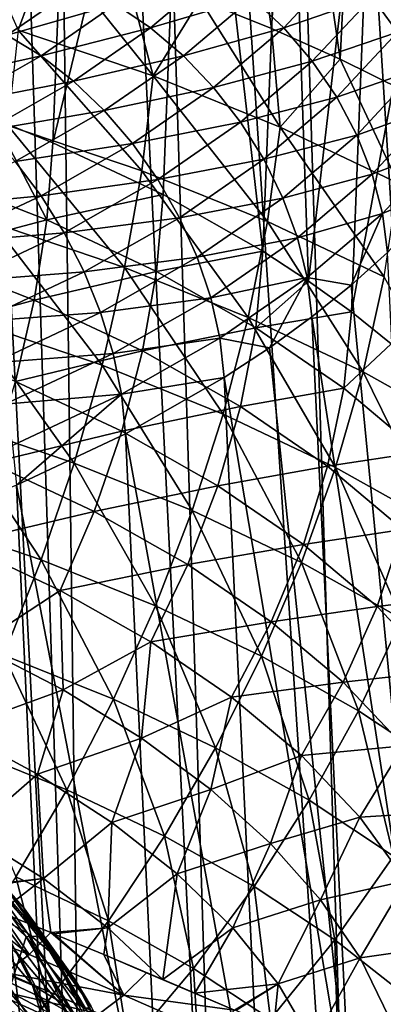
# Model space of a CAD drawing. Header units: metres. Extents: x -109 to 109, y -78 to 121.
# Tile 1053 of 1056: x 89.73 to 93.17, y -2.69 to 6.64. Entities that reach past the tile are written whole.
import ezdxf

# ---------------------------------------------------------------- set-up
doc = ezdxf.new("R2010")
doc.units = ezdxf.units.M
doc.layers.add('solid_508554_SW0001', color=7, linetype='CONTINUOUS')

msp = doc.modelspace()

# ---------------------------------------------------------------- linework, layer by layer
at = {"layer": 'solid_508554_SW0001'}
for points in [[(95.105949, -7.766647, -13.833673), (92.920418, 28.52816, -33.55991), (93.436661, 28.864744, -32.966454)], [(94.07872, -8.398539, -14.945641), (91.794334, 27.889454, -34.674599), (92.920418, 28.52816, -33.55991)], [(95.105949, -7.766647, -13.833673), (94.07872, -8.398539, -14.945641), (92.920418, 28.52816, -33.55991)], [(92.940437, -8.988416, -15.967083), (90.549721, 27.300694, -35.685944), (91.794334, 27.889454, -34.674599)], [(94.07872, -8.398539, -14.945641), (92.940437, -8.988416, -15.967083), (91.794334, 27.889454, -34.674599)], [(91.698837, -9.532049, -16.891142), (89.88591, 27.026291, -36.150749), (90.549721, 27.300694, -35.685944)], [(92.940437, -8.988416, -15.967083), (91.698837, -9.532049, -16.891142), (90.549721, 27.300694, -35.685944)], [(90.362732, -10.015727, -17.71703), (89.196869, 26.766157, -36.586704), (89.88591, 27.026291, -36.150749)], [(91.698837, -9.532049, -16.891142), (90.362732, -10.015727, -17.71703), (89.88591, 27.026291, -36.150749)], [(90.362732, -10.015727, -17.71703), (88.484703, 26.521063, -36.992531), (89.196869, 26.766157, -36.586704)], [(90.362732, -10.015727, -17.71703), (88.945717, -10.432132, -18.437248), (88.484703, 26.521063, -36.992531)], [(89.48378, 5.702346, 16.540466), (89.131874, 11.642653, 13.854087), (90.265907, 11.20562, 13.097123)], [(90.04142, 5.474805, 16.150089), (89.48378, 5.702346, 16.540466), (90.265907, 11.20562, 13.097123)], [(90.04142, 5.474805, 16.150089), (90.265907, 11.20562, 13.097123), (91.310684, 10.716128, 12.249299)], [(91.083893, 4.985017, 15.304628), (90.04142, 5.474805, 16.150089), (91.310684, 10.716128, 12.249299)], [(92.027992, 4.450012, 14.375097), (91.083893, 4.985017, 15.304628), (91.310684, 10.716128, 12.249299)], [(92.027992, 4.450012, 14.375097), (91.310684, 10.716128, 12.249299), (92.256554, 10.178703, 11.318451)], [(92.462234, 4.165876, 13.879226), (92.027992, 4.450012, 14.375097), (92.256554, 10.178703, 11.318451)], [(92.462234, 4.165876, 13.879226), (92.256554, 10.178703, 11.318451), (93.094772, 9.598314, 10.313188)], [(91.43528, 6.834766, 18.809662), (92.112732, 6.557915, 18.335617), (91.660545, 9.764048, 17.15329)], [(92.112732, 6.557915, 18.335617), (92.296654, 9.506139, 16.699856), (91.660545, 9.764048, 17.15329)], [(92.868416, 3.872331, 13.365455), (92.462234, 4.165876, 13.879226), (93.094772, 9.598314, 10.313188)], [(92.868416, 3.872331, 13.365455), (93.094772, 9.598314, 10.313188), (93.817627, 8.980301, 9.242758)], [(92.112732, 6.557915, 18.335617), (92.761055, 6.266958, 17.834858), (92.296654, 9.506139, 16.699856)], [(92.761055, 6.266958, 17.834858), (92.907913, 9.23401, 16.22233), (92.296654, 9.506139, 16.699856)], [(92.761055, 6.266958, 17.834858), (93.379044, 5.962619, 17.30876), (92.907913, 9.23401, 16.22233)], [(93.379044, 5.962619, 17.30876), (93.493279, 8.946822, 15.722264), (92.907913, 9.23401, 16.22233)], [(93.245728, 3.56997, 12.834801), (92.868416, 3.872331, 13.365455), (93.817627, 8.980301, 9.242758)], [(89.711136, 6.543455, 20.212099), (90.00515, 7.340998, 19.66851), (89.255669, 7.569259, 20.051378)], [(90.991348, 6.109054, 19.477301), (90.00515, 7.340998, 19.66851), (89.711136, 6.543455, 20.212099)], [(90.991348, 6.109054, 19.477301), (90.732231, 7.095982, 19.254292), (90.00515, 7.340998, 19.66851)], [(90.965729, 6.564575, -17.462921), (91.596107, 7.100551, -16.531906), (90.63546, 6.789574, -17.345263)], [(90.991348, 6.109054, 19.477301), (91.43528, 6.834766, 18.809662), (90.732231, 7.095982, 19.254292)], [(91.925034, 6.85059, -16.58547), (91.596107, 7.100551, -16.531906), (90.965729, 6.564575, -17.462921)], [(92.227493, 6.564614, -16.602316), (92.781326, 7.157915, -15.568158), (91.925034, 6.85059, -16.58547)], [(93.063347, 6.854478, -15.524428), (92.781326, 7.157915, -15.568158), (92.227493, 6.564614, -16.602316)], [(93.306091, 6.524861, -15.447273), (93.760284, 7.16646, -14.326085), (93.063347, 6.854478, -15.524428)], [(89.608521, 6.496697, -18.01334), (90.29258, 6.970296, -17.192579), (89.363365, 6.659297, -17.777338)], [(90.63546, 6.789574, -17.345263), (90.29258, 6.970296, -17.192579), (89.608521, 6.496697, -18.01334)], [(91.277, 6.299639, -17.543289), (91.925034, 6.85059, -16.58547), (90.965729, 6.564575, -17.462921)], [(92.194626, 5.625017, 18.649572), (91.43528, 6.834766, 18.809662), (90.991348, 6.109054, 19.477301)], [(92.227493, 6.564614, -16.602316), (91.925034, 6.85059, -16.58547), (91.277, 6.299639, -17.543289)], [(92.194626, 5.625017, 18.649572), (92.112732, 6.557915, 18.335617), (91.43528, 6.834766, 18.809662)], [(92.497643, 6.248137, -16.582115), (93.063347, 6.854478, -15.524428), (92.227493, 6.564614, -16.602316)], [(93.306091, 6.524861, -15.447273), (93.063347, 6.854478, -15.524428), (92.497643, 6.248137, -16.582115)], [(89.928627, 6.300348, -18.193666), (90.63546, 6.789574, -17.345263), (89.608521, 6.496697, -18.01334)], [(90.965729, 6.564575, -17.462921), (90.63546, 6.789574, -17.345263), (89.928627, 6.300348, -18.193666)], [(89.711136, 6.543455, 20.212099), (89.615631, 5.639709, 20.551685), (90.88221, 5.209484, 19.823793)], [(90.991348, 6.109054, 19.477301), (89.711136, 6.543455, 20.212099), (90.88221, 5.209484, 19.823793)], [(90.236992, 6.060285, -18.337976), (90.965729, 6.564575, -17.462921), (89.928627, 6.300348, -18.193666)], [(91.277, 6.299639, -17.543289), (90.965729, 6.564575, -17.462921), (90.236992, 6.060285, -18.337976)], [(91.563286, 5.999872, -17.584816), (92.227493, 6.564614, -16.602316), (91.277, 6.299639, -17.543289)], [(92.497643, 6.248137, -16.582115), (92.227493, 6.564614, -16.602316), (91.563286, 5.999872, -17.584816)], [(92.194626, 5.625017, 18.649572), (92.761055, 6.266958, 17.834858), (92.112732, 6.557915, 18.335617)], [(89.928627, 6.300348, -18.193666), (89.608521, 6.496697, -18.01334), (88.838234, 6.057712, -18.773643)], [(92.730278, 5.907262, -16.525259), (93.306091, 6.524861, -15.447273), (92.497643, 6.248137, -16.582115)], [(93.504868, 6.175421, -15.338179), (93.306091, 6.524861, -15.447273), (92.730278, 5.907262, -16.525259)], [(89.132393, 5.846634, -18.979681), (89.928627, 6.300348, -18.193666), (88.838234, 6.057712, -18.773643)], [(90.236992, 6.060285, -18.337976), (89.928627, 6.300348, -18.193666), (89.132393, 5.846634, -18.979681)], [(90.527649, 5.781137, -18.443485), (91.277, 6.299639, -17.543289), (90.236992, 6.060285, -18.337976)], [(91.563286, 5.999872, -17.584816), (91.277, 6.299639, -17.543289), (90.527649, 5.781137, -18.443485)], [(93.311768, 5.094612, 17.734461), (92.761055, 6.266958, 17.834858), (92.194626, 5.625017, 18.649572)], [(93.311768, 5.094612, 17.734461), (93.379044, 5.962619, 17.30876), (92.761055, 6.266958, 17.834858)], [(91.819061, 5.671057, -17.586699), (92.497643, 6.248137, -16.582115), (91.563286, 5.999872, -17.584816)], [(92.730278, 5.907262, -16.525259), (92.497643, 6.248137, -16.582115), (91.819061, 5.671057, -17.586699)], [(92.920906, 5.548561, -16.432846), (93.504868, 6.175421, -15.338179), (92.730278, 5.907262, -16.525259)], [(93.655846, 5.812895, -15.199249), (93.504868, 6.175421, -15.338179), (92.920906, 5.548561, -16.432846)], [(90.991348, 6.109054, 19.477301), (90.88221, 5.209484, 19.823793), (92.072754, 4.730273, 19.004227)], [(92.194626, 5.625017, 18.649572), (90.991348, 6.109054, 19.477301), (92.072754, 4.730273, 19.004227)], [(89.415756, 5.592381, -19.148767), (90.236992, 6.060285, -18.337976), (89.132393, 5.846634, -18.979681)], [(90.527649, 5.781137, -18.443485), (90.236992, 6.060285, -18.337976), (89.415756, 5.592381, -19.148767)], [(90.795013, 5.468287, -18.508158), (91.563286, 5.999872, -17.584816), (90.527649, 5.781137, -18.443485)], [(91.819061, 5.671057, -17.586699), (91.563286, 5.999872, -17.584816), (90.795013, 5.468287, -18.508158)], [(92.039391, 5.319531, -17.548904), (92.730278, 5.907262, -16.525259), (91.819061, 5.671057, -17.586699)], [(92.920906, 5.548561, -16.432846), (92.730278, 5.907262, -16.525259), (92.039391, 5.319531, -17.548904)], [(93.065865, 5.178951, -16.306654), (93.655846, 5.812895, -15.199249), (92.920906, 5.548561, -16.432846)], [(93.756111, 5.444273, -15.033164), (93.655846, 5.812895, -15.199249), (93.065865, 5.178951, -16.306654)], [(88.854874, 5.183435, 17.247746), (89.48378, 5.702346, 16.540466), (89.982414, 4.744723, 16.497034)], [(89.682877, 5.299853, -19.277641), (90.527649, 5.781137, -18.443485), (89.415756, 5.592381, -19.148767)], [(89.982414, 4.744723, 16.497034), (89.48378, 5.702346, 16.540466), (90.04142, 5.474805, 16.150089)], [(90.795013, 5.468287, -18.508158), (90.527649, 5.781137, -18.443485), (89.682877, 5.299853, -19.277641)], [(89.615631, 5.639709, 20.551685), (89.473503, 4.716493, 20.81358), (90.720055, 4.292652, 20.096262)], [(90.88221, 5.209484, 19.823793), (89.615631, 5.639709, 20.551685), (90.720055, 4.292652, 20.096262)], [(91.03392, 5.127766, -18.53075), (91.819061, 5.671057, -17.586699), (90.795013, 5.468287, -18.508158)], [(92.039391, 5.319531, -17.548904), (91.819061, 5.671057, -17.586699), (91.03392, 5.127766, -18.53075)], [(92.194626, 5.625017, 18.649572), (92.072754, 4.730273, 19.004227), (93.178223, 4.205296, 18.098448)], [(93.311768, 5.094612, 17.734461), (92.194626, 5.625017, 18.649572), (93.178223, 4.205296, 18.098448)], [(92.220032, 4.952075, -17.472158), (92.920906, 5.548561, -16.432846), (92.039391, 5.319531, -17.548904)], [(93.065865, 5.178951, -16.306654), (92.920906, 5.548561, -16.432846), (92.220032, 4.952075, -17.472158)], [(89.928596, 4.974693, -19.363817), (90.795013, 5.468287, -18.508158), (89.682877, 5.299853, -19.277641)], [(91.03392, 5.127766, -18.53075), (90.795013, 5.468287, -18.508158), (89.928596, 4.974693, -19.363817)], [(89.982414, 4.744723, 16.497034), (90.04142, 5.474805, 16.150089), (91.083893, 4.985017, 15.304628)], [(93.162346, 4.805559, -16.149118), (93.756111, 5.444273, -15.033164), (93.065865, 5.178951, -16.306654)], [(93.162346, 4.805559, -16.149118), (93.803406, 5.076649, -14.844007), (93.756111, 5.444273, -15.033164)], [(91.239769, 4.766142, -18.510822), (92.039391, 5.319531, -17.548904), (91.03392, 5.127766, -18.53075)], [(92.220032, 4.952075, -17.472158), (92.039391, 5.319531, -17.548904), (91.239769, 4.766142, -18.510822)], [(89.928596, 4.974693, -19.363817), (89.682877, 5.299853, -19.277641), (88.749748, 4.860543, -20.037788)], [(88.854874, 5.183435, 17.247746), (89.982414, 4.744723, 16.497034), (88.750877, 4.418922, 17.516768)], [(90.88221, 5.209484, 19.823793), (90.720055, 4.292652, 20.096262), (91.891838, 3.820712, 19.288994)], [(92.072754, 4.730273, 19.004227), (90.88221, 5.209484, 19.823793), (91.891838, 3.820712, 19.288994)], [(92.357498, 4.575774, -17.357944), (93.065865, 5.178951, -16.306654), (92.220032, 4.952075, -17.472158)], [(93.162346, 4.805559, -16.149118), (93.065865, 5.178951, -16.306654), (92.357498, 4.575774, -17.357944)], [(90.14817, 4.62317, -19.405634), (91.03392, 5.127766, -18.53075), (89.928596, 4.974693, -19.363817)], [(91.239769, 4.766142, -18.510822), (91.03392, 5.127766, -18.53075), (90.14817, 4.62317, -19.405634)], [(93.162346, 4.805559, -16.149118), (93.209961, 4.437376, -15.960996), (93.803406, 5.076649, -14.844007)], [(88.971382, 4.52403, -20.143467), (89.928596, 4.974693, -19.363817), (88.749748, 4.860543, -20.037788)], [(90.14817, 4.62317, -19.405634), (89.928596, 4.974693, -19.363817), (88.971382, 4.52403, -20.143467)], [(89.982414, 4.744723, 16.497034), (91.083893, 4.985017, 15.304628), (91.021439, 4.256751, 15.654921)], [(91.021439, 4.256751, 15.654921), (91.083893, 4.985017, 15.304628), (92.027992, 4.450012, 14.375097)], [(91.408585, 4.390388, -18.448763), (92.220032, 4.952075, -17.472158), (91.239769, 4.766142, -18.510822)], [(92.357498, 4.575774, -17.357944), (92.220032, 4.952075, -17.472158), (91.408585, 4.390388, -18.448763)], [(90.337379, 4.252061, -19.402285), (91.239769, 4.766142, -18.510822), (90.14817, 4.62317, -19.405634)], [(91.408585, 4.390388, -18.448763), (91.239769, 4.766142, -18.510822), (90.337379, 4.252061, -19.402285)], [(92.449142, 4.197883, -17.208462), (93.162346, 4.805559, -16.149118), (92.357498, 4.575774, -17.357944)], [(92.449142, 4.197883, -17.208462), (92.866875, 4.128067, -16.500563), (93.162346, 4.805559, -16.149118)], [(93.162346, 4.805559, -16.149118), (92.866875, 4.128067, -16.500563), (93.209961, 4.437376, -15.960996)], [(89.982414, 4.744723, 16.497034), (89.864189, 3.985452, 16.774891), (88.750877, 4.418922, 17.516768)], [(89.473503, 4.716493, 20.81358), (89.285866, 3.782275, 20.994997), (90.506142, 3.366981, 20.291843)], [(90.720055, 4.292652, 20.096262), (89.473503, 4.716493, 20.81358), (90.506142, 3.366981, 20.291843)], [(89.982414, 4.744723, 16.497034), (91.021439, 4.256751, 15.654921), (89.864189, 3.985452, 16.774891)], [(92.072754, 4.730273, 19.004227), (91.891838, 3.820712, 19.288994), (92.980049, 3.303823, 18.397125)], [(93.178223, 4.205296, 18.098448), (92.072754, 4.730273, 19.004227), (92.980049, 3.303823, 18.397125)], [(89.169426, 4.162369, -20.202702), (90.14817, 4.62317, -19.405634), (88.971382, 4.52403, -20.143467)], [(90.337379, 4.252061, -19.402285), (90.14817, 4.62317, -19.405634), (89.169426, 4.162369, -20.202702)], [(91.537109, 4.007747, -18.345766), (92.357498, 4.575774, -17.357944), (91.408585, 4.390388, -18.448763)], [(92.449142, 4.197883, -17.208462), (92.357498, 4.575774, -17.357944), (91.537109, 4.007747, -18.345766)], [(88.750877, 4.418922, 17.516768), (89.864189, 3.985452, 16.774891), (88.594009, 3.639889, 17.706547)], [(90.492561, 3.868523, -19.353834), (91.408585, 4.390388, -18.448763), (90.337379, 4.252061, -19.402285)], [(91.537109, 4.007747, -18.345766), (91.408585, 4.390388, -18.448763), (90.492561, 3.868523, -19.353834)], [(91.021439, 4.256751, 15.654921), (92.027992, 4.450012, 14.375097), (91.961769, 3.72361, 14.728415)], [(91.961769, 3.72361, 14.728415), (92.027992, 4.450012, 14.375097), (92.462234, 4.165876, 13.879226)], [(93.579742, -3.23886, -11.92145), (93.209961, 4.437376, -15.960996), (92.866875, 4.128067, -16.500563)], [(90.720055, 4.292652, 20.096262), (90.506142, 3.366981, 20.291843), (91.653297, 2.904699, 19.500917)], [(91.891838, 3.820712, 19.288994), (90.720055, 4.292652, 20.096262), (91.653297, 2.904699, 19.500917)], [(89.340065, 3.782532, -20.214348), (90.337379, 4.252061, -19.402285), (89.169426, 4.162369, -20.202702)], [(90.492561, 3.868523, -19.353834), (90.337379, 4.252061, -19.402285), (89.340065, 3.782532, -20.214348)], [(91.021439, 4.256751, 15.654921), (90.890266, 3.50345, 15.943034), (89.864189, 3.985452, 16.774891)], [(91.021439, 4.256751, 15.654921), (91.961769, 3.72361, 14.728415), (90.890266, 3.50345, 15.943034)], [(93.178223, 4.205296, 18.098448), (92.980049, 3.303823, 18.397125), (93.976379, 2.745353, 17.426416)], [(91.622871, 3.625599, -18.203817), (92.449142, 4.197883, -17.208462), (91.537109, 4.007747, -18.345766)], [(91.622871, 3.625599, -18.203817), (92.0924, 3.53407, -17.534983), (92.449142, 4.197883, -17.208462)], [(91.961769, 3.72361, 14.728415), (92.462234, 4.165876, 13.879226), (92.868416, 3.872331, 13.365455)], [(92.449142, 4.197883, -17.208462), (92.0924, 3.53407, -17.534983), (92.493973, 3.82668, -17.025717)], [(92.449142, 4.197883, -17.208462), (92.493973, 3.82668, -17.025717), (92.866875, 4.128067, -16.500563)], [(93.579742, -3.23886, -11.92145), (92.866875, 4.128067, -16.500563), (92.493973, 3.82668, -17.025717)], [(89.864189, 3.985452, 16.774891), (89.686058, 3.214437, 16.978189), (88.594009, 3.639889, 17.706547)], [(89.864189, 3.985452, 16.774891), (90.890266, 3.50345, 15.943034), (89.686058, 3.214437, 16.978189)], [(90.610725, 3.479952, -19.261217), (91.537109, 4.007747, -18.345766), (90.492561, 3.868523, -19.353834)], [(91.622871, 3.625599, -18.203817), (91.537109, 4.007747, -18.345766), (90.610725, 3.479952, -19.261217)], [(89.480011, 3.391844, -20.178183), (90.492561, 3.868523, -19.353834), (89.340065, 3.782532, -20.214348)], [(90.610725, 3.479952, -19.261217), (90.492561, 3.868523, -19.353834), (89.480011, 3.391844, -20.178183)], [(91.961769, 3.72361, 14.728415), (92.868416, 3.872331, 13.365455), (92.795624, 3.150491, 13.726582)], [(92.861275, -3.854565, -12.987883), (92.493973, 3.82668, -17.025717), (92.0924, 3.53407, -17.534983)], [(92.861275, -3.854565, -12.987883), (93.579742, -3.23886, -11.92145), (92.493973, 3.82668, -17.025717)], [(92.795624, 3.150491, 13.726582), (92.868416, 3.872331, 13.365455), (93.245728, 3.56997, 12.834801)], [(89.285866, 3.782275, 20.994997), (89.054085, 2.845548, 21.093666), (90.242043, 2.440898, 20.408159)], [(90.506142, 3.366981, 20.291843), (89.285866, 3.782275, 20.994997), (90.242043, 2.440898, 20.408159)], [(91.891838, 3.820712, 19.288994), (91.653297, 2.904699, 19.500917), (92.718803, 2.398497, 18.627428)], [(92.980049, 3.303823, 18.397125), (91.891838, 3.820712, 19.288994), (92.718803, 2.398497, 18.627428)], [(91.961769, 3.72361, 14.728415), (91.819145, 2.97693, 15.028079), (90.890266, 3.50345, 15.943034)], [(91.961769, 3.72361, 14.728415), (92.795624, 3.150491, 13.726582), (91.819145, 2.97693, 15.028079)], [(90.689598, 3.093838, -19.126219), (91.622871, 3.625599, -18.203817), (90.610725, 3.479952, -19.261217)], [(90.689598, 3.093838, -19.126219), (91.663551, 3.25128, -18.026556), (91.622871, 3.625599, -18.203817)], [(91.622871, 3.625599, -18.203817), (91.663551, 3.25128, -18.026556), (92.0924, 3.53407, -17.534983)], [(92.795624, 3.150491, 13.726582), (93.245728, 3.56997, 12.834801), (93.515785, 2.542857, 12.658998)], [(89.586555, 2.997839, -20.094902), (90.610725, 3.479952, -19.261217), (89.480011, 3.391844, -20.178183)], [(90.689598, 3.093838, -19.126219), (90.610725, 3.479952, -19.261217), (89.586555, 2.997839, -20.094902)], [(90.890266, 3.50345, 15.943034), (90.692696, 2.741465, 16.161848), (89.686058, 3.214437, 16.978189)], [(90.890266, 3.50345, 15.943034), (91.819145, 2.97693, 15.028079), (90.692696, 2.741465, 16.161848)], [(92.861275, -3.854565, -12.987883), (92.0924, 3.53407, -17.534983), (91.663551, 3.25128, -18.026556)], [(90.506142, 3.366981, 20.291843), (90.242043, 2.440898, 20.408159), (91.358879, 1.990592, 19.637497)], [(91.653297, 2.904699, 19.500917), (90.506142, 3.366981, 20.291843), (91.358879, 1.990592, 19.637497)], [(92.980049, 3.303823, 18.397125), (92.718803, 2.398497, 18.627428), (93.69458, 1.851651, 17.676985)], [(93.976379, 2.745353, 17.426416), (92.980049, 3.303823, 18.397125), (93.69458, 1.851651, 17.676985)], [(89.686058, 3.214437, 16.978189), (90.692696, 2.741465, 16.161848), (89.449982, 2.4424, 17.103401)], [(90.689598, 3.093838, -19.126219), (90.728859, 2.718633, -18.950548), (91.663551, 3.25128, -18.026556)], [(92.028976, -4.432996, -13.989754), (91.663551, 3.25128, -18.026556), (90.728859, 2.718633, -18.950548)], [(92.028976, -4.432996, -13.989754), (92.861275, -3.854565, -12.987883), (91.663551, 3.25128, -18.026556)], [(89.657646, 2.608112, -19.966114), (90.689598, 3.093838, -19.126219), (89.586555, 2.997839, -20.094902)], [(89.657646, 2.608112, -19.966114), (89.695381, 2.232042, -19.791929), (90.689598, 3.093838, -19.126219)], [(90.689598, 3.093838, -19.126219), (89.695381, 2.232042, -19.791929), (90.728859, 2.718633, -18.950548)], [(92.795624, 3.150491, 13.726582), (92.643173, 2.410973, 14.038897), (91.819145, 2.97693, 15.028079)], [(92.795624, 3.150491, 13.726582), (93.515785, 2.542857, 12.658998), (92.643173, 2.410973, 14.038897)], [(91.819145, 2.97693, 15.028079), (91.604233, 2.224887, 15.264237), (90.692696, 2.741465, 16.161848)], [(91.653297, 2.904699, 19.500917), (91.358879, 1.990592, 19.637497), (92.396385, 1.497597, 18.786722)], [(91.819145, 2.97693, 15.028079), (92.643173, 2.410973, 14.038897), (91.604233, 2.224887, 15.264237)], [(92.718803, 2.398497, 18.627428), (91.653297, 2.904699, 19.500917), (92.396385, 1.497597, 18.786722)], [(89.054085, 2.845548, 21.093666), (88.780624, 1.914888, 21.109314), (89.93055, 1.522868, 20.444754)], [(90.242043, 2.440898, 20.408159), (89.054085, 2.845548, 21.093666), (89.93055, 1.522868, 20.444754)], [(90.692696, 2.741465, 16.161848), (90.430901, 1.981421, 16.307669), (89.449982, 2.4424, 17.103401)], [(91.089645, -4.968935, -14.918027), (90.728859, 2.718633, -18.950548), (89.695381, 2.232042, -19.791929)], [(90.692696, 2.741465, 16.161848), (91.604233, 2.224887, 15.264237), (90.430901, 1.981421, 16.307669)], [(91.089645, -4.968935, -14.918027), (92.028976, -4.432996, -13.989754), (90.728859, 2.718633, -18.950548)], [(93.515785, 2.542857, 12.658998), (93.35527, 1.810926, 12.984856), (92.643173, 2.410973, 14.038897)], [(89.449982, 2.4424, 17.103401), (90.430901, 1.981421, 16.307669), (89.159515, 1.680043, 17.149172)], [(90.242043, 2.440898, 20.408159), (89.93055, 1.522868, 20.444754), (91.011703, 1.086727, 19.698061)], [(91.358879, 1.990592, 19.637497), (90.242043, 2.440898, 20.408159), (91.011703, 1.086727, 19.698061)], [(92.643173, 2.410973, 14.038897), (92.413223, 1.669642, 14.293979), (91.604233, 2.224887, 15.264237)], [(92.718803, 2.398497, 18.627428), (92.396385, 1.497597, 18.786722), (93.346779, 0.965083, 17.861263)], [(92.643173, 2.410973, 14.038897), (93.35527, 1.810926, 12.984856), (92.413223, 1.669642, 14.293979)], [(93.69458, 1.851651, 17.676985), (92.718803, 2.398497, 18.627428), (93.346779, 0.965083, 17.861263)], [(90.051208, -5.457015, -15.763407), (89.695381, 2.232042, -19.791929), (89.143967, 2.007019, -20.179934)], [(90.051208, -5.457015, -15.763407), (91.089645, -4.968935, -14.918027), (89.695381, 2.232042, -19.791929)], [(91.604233, 2.224887, 15.264237), (91.31942, 1.477995, 15.433004), (90.430901, 1.981421, 16.307669)], [(91.604233, 2.224887, 15.264237), (92.413223, 1.669642, 14.293979), (91.31942, 1.477995, 15.433004)], [(90.051208, -5.457015, -15.763407), (89.143967, 2.007019, -20.179934), (88.571632, 1.79513, -20.544493)], [(90.430901, 1.981421, 16.307669), (90.108826, 1.233839, 16.378826), (89.159515, 1.680043, 17.149172)], [(90.430901, 1.981421, 16.307669), (91.31942, 1.477995, 15.433004), (90.108826, 1.233839, 16.378826)], [(91.358879, 1.990592, 19.637497), (91.011703, 1.086727, 19.698061), (92.01622, 0.60932, 18.874096)], [(92.396385, 1.497597, 18.786722), (91.358879, 1.990592, 19.637497), (92.01622, 0.60932, 18.874096)], [(89.93055, 1.522868, 20.444754), (88.780624, 1.914888, 21.109314), (89.57476, 0.621363, 20.401648)], [(88.924095, -5.893095, -16.518719), (90.051208, -5.457015, -15.763407), (88.571632, 1.79513, -20.544493)], [(93.35527, 1.810926, 12.984856), (93.112732, 1.080926, 13.260173), (92.413223, 1.669642, 14.293979)], [(93.35527, 1.810926, 12.984856), (93.948357, 1.182135, 11.875324), (93.112732, 1.080926, 13.260173)], [(89.159515, 1.680043, 17.149172), (90.108826, 1.233839, 16.378826), (89.318428, 0.713184, 16.727524)], [(92.413223, 1.669642, 14.293979), (92.108299, 0.936893, 14.487732), (91.31942, 1.477995, 15.433004)], [(92.413223, 1.669642, 14.293979), (93.112732, 1.080926, 13.260173), (92.108299, 0.936893, 14.487732)], [(89.93055, 1.522868, 20.444754), (89.57476, 0.621363, 20.401648), (90.615219, 0.201435, 19.682392)], [(91.011703, 1.086727, 19.698061), (89.93055, 1.522868, 20.444754), (90.615219, 0.201435, 19.682392)], [(92.396385, 1.497597, 18.786722), (92.01622, 0.60932, 18.874096), (92.936646, 0.093694, 17.978077)], [(93.346779, 0.965083, 17.861263), (92.396385, 1.497597, 18.786722), (92.936646, 0.093694, 17.978077)], [(91.31942, 1.477995, 15.433004), (90.968971, 0.74658, 15.532366), (90.108826, 1.233839, 16.378826)], [(91.31942, 1.477995, 15.433004), (92.108299, 0.936893, 14.487732), (90.968971, 0.74658, 15.532366)], [(90.108826, 1.233839, 16.378826), (90.137939, 0.289837, 15.994235), (89.318428, 0.713184, 16.727524)], [(90.108826, 1.233839, 16.378826), (90.968971, 0.74658, 15.532366), (90.137939, 0.289837, 15.994235)], [(93.948357, 1.182135, 11.875324), (93.695862, 0.463934, 12.171918), (93.112732, 1.080926, 13.260173)], [(91.011703, 1.086727, 19.698061), (90.615219, 0.201435, 19.682392), (91.582085, -0.258158, 18.889065)], [(92.01622, 0.60932, 18.874096), (91.011703, 1.086727, 19.698061), (91.582085, -0.258158, 18.889065)], [(93.112732, 1.080926, 13.260173), (92.79084, 0.363126, 13.480628), (92.108299, 0.936893, 14.487732)], [(93.112732, 1.080926, 13.260173), (93.695862, 0.463934, 12.171918), (92.79084, 0.363126, 13.480628)], [(92.108299, 0.936893, 14.487732), (91.732994, 0.222838, 14.617766), (90.968971, 0.74658, 15.532366)], [(92.108299, 0.936893, 14.487732), (92.79084, 0.363126, 13.480628), (91.732994, 0.222838, 14.617766)], [(93.346779, 0.965083, 17.861263), (92.936646, 0.093694, 17.978077), (93.767181, -0.456353, 17.016642)], [(90.968971, 0.74658, 15.532366), (90.878639, -0.166753, 15.199359), (90.137939, 0.289837, 15.994235)], [(90.968971, 0.74658, 15.532366), (91.732994, 0.222838, 14.617766), (90.878639, -0.166753, 15.199359)], [(89.318428, 0.713184, 16.727524), (90.137939, 0.289837, 15.994235), (89.107681, -0.083363, 16.465595)], [(89.57476, 0.621363, 20.401648), (89.177788, -0.255146, 20.27886), (90.17289, -0.656952, 19.590275)], [(90.615219, 0.201435, 19.682392), (89.57476, 0.621363, 20.401648), (90.17289, -0.656952, 19.590275)], [(92.01622, 0.60932, 18.874096), (91.582085, -0.258158, 18.889065), (92.468269, -0.754509, 18.026649)], [(92.936646, 0.093694, 17.978077), (92.01622, 0.60932, 18.874096), (92.468269, -0.754509, 18.026649)], [(93.695862, 0.463934, 12.171918), (93.360344, -0.23829, 12.420468), (92.79084, 0.363126, 13.480628)], [(90.137939, 0.289837, 15.994235), (89.893959, -0.508537, 15.728192), (89.107681, -0.083363, 16.465595)], [(90.137939, 0.289837, 15.994235), (90.878639, -0.166753, 15.199359), (89.893959, -0.508537, 15.728192)], [(92.79084, 0.363126, 13.480628), (92.39444, -0.332584, 13.643431), (91.732994, 0.222838, 14.617766)], [(92.79084, 0.363126, 13.480628), (93.360344, -0.23829, 12.420468), (92.39444, -0.332584, 13.643431)], [(90.615219, 0.201435, 19.682392), (90.17289, -0.656952, 19.590275), (91.097778, -1.096663, 18.831142)], [(91.582085, -0.258158, 18.889065), (90.615219, 0.201435, 19.682392), (91.097778, -1.096663, 18.831142)], [(91.732994, 0.222838, 14.617766), (91.535324, -0.65279, 14.349531), (90.878639, -0.166753, 15.199359)], [(91.732994, 0.222838, 14.617766), (92.39444, -0.332584, 13.643431), (91.535324, -0.65279, 14.349531)], [(92.936646, 0.093694, 17.978077), (92.468269, -0.754509, 18.026649), (93.268219, -1.283998, 17.101465)], [(93.767181, -0.456353, 17.016642), (92.936646, 0.093694, 17.978077), (93.268219, -1.283998, 17.101465)], [(89.107681, -0.083363, 16.465595), (89.893959, -0.508537, 15.728192), (89.257729, -1.062519, 15.737462)], [(90.878639, -0.166753, 15.199359), (90.599167, -0.966401, 14.930432), (89.893959, -0.508537, 15.728192)], [(90.878639, -0.166753, 15.199359), (91.535324, -0.65279, 14.349531), (90.599167, -0.966401, 14.930432)], [(90.17289, -0.656952, 19.590275), (89.177788, -0.255146, 20.27886), (89.688438, -1.480324, 19.421965)], [(91.582085, -0.258158, 18.889065), (91.097778, -1.096663, 18.831142), (91.945732, -1.571518, 18.006199)], [(92.468269, -0.754509, 18.026649), (91.582085, -0.258158, 18.889065), (91.945732, -1.571518, 18.006199)], [(93.360344, -0.23829, 12.420468), (92.946854, -0.914882, 12.617763), (92.39444, -0.332584, 13.643431)], [(93.360344, -0.23829, 12.420468), (93.810791, -0.862209, 11.316292), (92.946854, -0.914882, 12.617763)], [(92.39444, -0.332584, 13.643431), (92.102844, -1.164454, 13.451429), (91.535324, -0.65279, 14.349531)], [(92.39444, -0.332584, 13.643431), (92.946854, -0.914882, 12.617763), (92.102844, -1.164454, 13.451429)], [(89.893959, -0.508537, 15.728192), (89.951508, -1.498354, 14.979059), (89.257729, -1.062519, 15.737462)], [(89.893959, -0.508537, 15.728192), (90.599167, -0.966401, 14.930432), (89.951508, -1.498354, 14.979059)], [(91.535324, -0.65279, 14.349531), (91.217926, -1.453012, 14.079202), (90.599167, -0.966401, 14.930432)], [(91.535324, -0.65279, 14.349531), (92.102844, -1.164454, 13.451429), (91.217926, -1.453012, 14.079202)], [(90.17289, -0.656952, 19.590275), (89.688438, -1.480324, 19.421965), (90.567352, -1.898249, 18.700302)], [(91.097778, -1.096663, 18.831142), (90.17289, -0.656952, 19.590275), (90.567352, -1.898249, 18.700302)], [(92.468269, -0.754509, 18.026649), (91.945732, -1.571518, 18.006199), (92.711494, -2.078095, 17.121418)], [(93.268219, -1.283998, 17.101465), (92.468269, -0.754509, 18.026649), (92.711494, -2.078095, 17.121418)], [(89.77095, -1.783469, 7.377084), (89.575851, -1.559797, 7.154634), (88.98201, -0.932008, 8.241996)], [(89.168243, -1.146314, 8.48067), (89.77095, -1.783469, 7.377084), (88.98201, -0.932008, 8.241996)], [(92.946854, -0.914882, 12.617763), (92.576042, -1.697925, 12.511733), (92.102844, -1.164454, 13.451429)], [(92.946854, -0.914882, 12.617763), (93.384438, -1.519121, 11.549418), (92.576042, -1.697925, 12.511733)], [(93.810791, -0.862209, 11.316292), (93.384438, -1.519121, 11.549418), (92.946854, -0.914882, 12.617763)], [(90.599167, -0.966401, 14.930432), (90.561783, -1.963115, 14.167305), (89.951508, -1.498354, 14.979059)], [(90.599167, -0.966401, 14.930432), (91.217926, -1.453012, 14.079202), (90.561783, -1.963115, 14.167305)], [(89.009438, -1.602434, 15.431192), (89.257729, -1.062519, 15.737462), (89.951508, -1.498354, 14.979059)], [(91.097778, -1.096663, 18.831142), (90.567352, -1.898249, 18.700302), (91.373428, -2.349571, 17.916386)], [(91.945732, -1.571518, 18.006199), (91.097778, -1.096663, 18.831142), (91.373428, -2.349571, 17.916386)], [(89.922218, -2.040371, 7.597756), (89.77095, -1.783469, 7.377084), (89.168243, -1.146314, 8.48067)], [(89.312645, -1.395953, 8.713921), (89.922218, -2.040371, 7.597756), (89.168243, -1.146314, 8.48067)], [(92.102844, -1.164454, 13.451429), (91.744904, -1.964424, 13.181393), (91.217926, -1.453012, 14.079202)], [(92.102844, -1.164454, 13.451429), (92.576042, -1.697925, 12.511733), (91.744904, -1.964424, 13.181393)], [(89.800743, -2.016413, 5.823089), (89.522118, -1.859677, 5.635002), (89.07222, -1.230992, 6.723916)], [(89.341225, -1.374277, 6.935302), (89.800743, -2.016413, 5.823089), (89.07222, -1.230992, 6.723916)], [(93.268219, -1.283998, 17.101465), (92.711494, -2.078095, 17.121418), (93.390152, -2.612805, 16.183086)], [(89.312645, -1.395953, 8.713921), (89.103653, -1.401301, 9.41142), (89.786263, -2.051023, 8.286068)], [(89.312645, -1.395953, 8.713921), (89.786263, -2.051023, 8.286068), (89.922218, -2.040371, 7.597756)], [(90.04377, -2.213666, 6.022099), (89.800743, -2.016413, 5.823089), (89.341225, -1.374277, 6.935302)], [(89.575851, -1.559797, 7.154634), (90.04377, -2.213666, 6.022099), (89.341225, -1.374277, 6.935302)], [(89.103653, -1.401301, 9.41142), (89.02533, -1.593515, 9.804173), (89.728561, -2.235582, 8.692079)], [(89.786263, -2.051023, 8.286068), (89.103653, -1.401301, 9.41142), (89.728561, -2.235582, 8.692079)], [(89.688438, -1.480324, 19.421965), (89.166603, -2.261427, 19.179596), (89.996025, -2.655878, 18.498306)], [(90.567352, -1.898249, 18.700302), (89.688438, -1.480324, 19.421965), (89.996025, -2.655878, 18.498306)], [(91.217926, -1.453012, 14.079202), (91.08329, -2.455176, 13.306655), (90.561783, -1.963115, 14.167305)], [(91.217926, -1.453012, 14.079202), (91.744904, -1.964424, 13.181393), (91.08329, -2.455176, 13.306655)], [(89.047104, -1.617323, 15.398732), (89.009438, -1.602434, 15.431192), (89.951508, -1.498354, 14.979059)], [(89.542824, -1.815363, 14.95326), (89.047104, -1.617323, 15.398732), (89.951508, -1.498354, 14.979059)], [(90.02121, -2.010222, 14.488311), (89.542824, -1.815363, 14.95326), (89.951508, -1.498354, 14.979059)], [(90.24585, -2.447094, 6.227652), (90.04377, -2.213666, 6.022099), (89.575851, -1.559797, 7.154634)], [(89.77095, -1.783469, 7.377084), (90.24585, -2.447094, 6.227652), (89.575851, -1.559797, 7.154634)], [(90.02121, -2.010222, 14.488311), (89.951508, -1.498354, 14.979059), (90.561783, -1.963115, 14.167305)], [(91.945732, -1.571518, 18.006199), (91.373428, -2.349571, 17.916386), (92.101685, -2.831074, 17.075821)], [(92.711494, -2.078095, 17.121418), (91.945732, -1.571518, 18.006199), (92.101685, -2.831074, 17.075821)], [(93.384438, -1.519121, 11.549418), (92.95076, -2.249175, 11.537516), (92.576042, -1.697925, 12.511733)], [(93.384438, -1.519121, 11.549418), (93.703949, -2.139845, 10.448063), (92.95076, -2.249175, 11.537516)], [(89.816208, -2.2172, 14.390158), (88.838112, -1.837132, 15.274374), (89.047104, -1.617323, 15.398732)], [(89.624496, -2.569224, 9.254827), (89.728561, -2.235582, 8.692079), (89.02533, -1.593515, 9.804173)], [(89.816208, -2.2172, 14.390158), (89.047104, -1.617323, 15.398732), (89.542824, -1.815363, 14.95326)], [(89.846603, -2.507383, 4.513142), (89.53083, -2.379291, 4.36666), (89.21402, -1.746909, 5.461977)], [(89.522118, -1.859677, 5.635002), (89.846603, -2.507383, 4.513142), (89.21402, -1.746909, 5.461977)], [(92.576042, -1.697925, 12.511733), (92.174858, -2.496661, 12.243951), (91.744904, -1.964424, 13.181393)], [(92.576042, -1.697925, 12.511733), (92.95076, -2.249175, 11.537516), (92.174858, -2.496661, 12.243951)], [(89.816208, -2.2172, 14.390158), (89.596504, -2.390249, 14.262591), (88.838112, -1.837132, 15.274374)], [(90.132172, -2.677977, 4.677226), (89.846603, -2.507383, 4.513142), (89.522118, -1.859677, 5.635002)], [(89.800743, -2.016413, 5.823089), (90.132172, -2.677977, 4.677226), (89.522118, -1.859677, 5.635002)], [(89.816208, -2.2172, 14.390158), (89.542824, -1.815363, 14.95326), (90.02121, -2.010222, 14.488311)], [(90.402527, -2.71156, 6.435222), (90.24585, -2.447094, 6.227652), (89.77095, -1.783469, 7.377084)], [(89.922218, -2.040371, 7.597756), (90.402527, -2.71156, 6.435222), (89.77095, -1.783469, 7.377084)], [(90.567352, -1.898249, 18.700302), (89.996025, -2.655878, 18.498306), (90.756966, -3.081858, 17.758568)], [(91.373428, -2.349571, 17.916386), (90.567352, -1.898249, 18.700302), (90.756966, -3.081858, 17.758568)], [(89.786263, -2.051023, 8.286068), (89.728561, -2.235582, 8.692079), (90.300568, -2.909443, 7.524919)], [(89.922218, -2.040371, 7.597756), (89.786263, -2.051023, 8.286068), (90.335335, -2.731655, 7.107179)], [(90.354218, -2.956604, 7.368024), (89.786263, -2.051023, 8.286068), (90.300568, -2.909443, 7.524919)], [(90.354218, -2.956604, 7.368024), (90.335335, -2.731655, 7.107179), (89.786263, -2.051023, 8.286068)], [(90.381256, -2.887318, 4.855299), (90.132172, -2.677977, 4.677226), (89.800743, -2.016413, 5.823089)], [(90.04377, -2.213666, 6.022099), (90.381256, -2.887318, 4.855299), (89.800743, -2.016413, 5.823089)], [(90.712601, -2.602489, 13.412651), (89.816208, -2.2172, 14.390158), (90.02121, -2.010222, 14.488311)], [(89.922218, -2.040371, 7.597756), (90.335335, -2.731655, 7.107179), (90.402527, -2.71156, 6.435222)], [(90.047295, -2.020955, 14.461881), (90.02121, -2.010222, 14.488311), (90.561783, -1.963115, 14.167305)], [(90.712601, -2.602489, 13.412651), (90.02121, -2.010222, 14.488311), (90.047295, -2.020955, 14.461881)], [(90.522469, -2.218388, 13.958924), (90.047295, -2.020955, 14.461881), (90.561783, -1.963115, 14.167305)], [(90.712601, -2.602489, 13.412651), (90.047295, -2.020955, 14.461881), (90.522469, -2.218388, 13.958924)], [(90.522469, -2.218388, 13.958924), (90.561783, -1.963115, 14.167305), (91.08329, -2.455176, 13.306655)], [(91.744904, -1.964424, 13.181393), (91.385231, -2.583714, 12.924816), (91.08329, -2.455176, 13.306655)], [(91.744904, -1.964424, 13.181393), (92.174858, -2.496661, 12.243951), (91.385231, -2.583714, 12.924816)], [(92.711494, -2.078095, 17.121418), (92.101685, -2.831074, 17.075821), (92.747498, -3.339391, 16.184502)], [(93.390152, -2.612805, 16.183086), (92.711494, -2.078095, 17.121418), (92.747498, -3.339391, 16.184502)], [(93.703949, -2.139845, 10.448063), (93.224663, -2.81379, 10.536592), (92.95076, -2.249175, 11.537516)], [(90.712601, -2.602489, 13.412651), (89.596504, -2.390249, 14.262591), (89.816208, -2.2172, 14.390158)], [(89.624496, -2.569224, 9.254827), (89.946518, -2.739148, 8.527101), (89.728561, -2.235582, 8.692079)], [(90.006119, -2.769778, 8.376487), (90.300568, -2.909443, 7.524919), (89.728561, -2.235582, 8.692079)], [(89.946518, -2.739148, 8.527101), (90.006119, -2.769778, 8.376487), (89.728561, -2.235582, 8.692079)], [(90.588364, -3.130798, 5.043443), (90.381256, -2.887318, 4.855299), (90.04377, -2.213666, 6.022099)], [(90.24585, -2.447094, 6.227652), (90.588364, -3.130798, 5.043443), (90.04377, -2.213666, 6.022099)], [(90.928421, -2.389476, 13.493769), (90.522469, -2.218388, 13.958924), (91.08329, -2.455176, 13.306655)], [(90.712601, -2.602489, 13.412651), (90.522469, -2.218388, 13.958924), (90.928421, -2.389476, 13.493769)], [(89.996025, -2.655878, 18.498306), (89.166603, -2.261427, 19.179596), (89.389282, -3.362732, 18.227356)], [(92.95076, -2.249175, 11.537516), (92.504349, -3.056204, 11.262321), (92.174858, -2.496661, 12.243951)], [(92.95076, -2.249175, 11.537516), (93.224663, -2.81379, 10.536592), (92.504349, -3.056204, 11.262321)], [(90.478683, -2.780255, 13.302267), (89.367012, -2.525168, 14.108902), (89.596504, -2.390249, 14.262591)], [(90.042549, -3.167873, 3.36914), (89.722145, -3.024154, 3.249725), (89.53083, -2.379291, 4.36666)], [(89.846603, -2.507383, 4.513142), (90.042549, -3.167873, 3.36914), (89.53083, -2.379291, 4.36666)], [(90.712601, -2.602489, 13.412651), (90.478683, -2.780255, 13.302267), (89.596504, -2.390249, 14.262591)], [(90.712601, -2.602489, 13.412651), (90.928421, -2.389476, 13.493769), (91.760254, -2.743605, 12.415504)], [(91.373428, -2.349571, 17.916386), (90.756966, -3.081858, 17.758568), (91.444778, -3.536371, 16.965599)], [(90.928421, -2.389476, 13.493769), (91.08329, -2.455176, 13.306655), (91.385231, -2.583714, 12.924816)], [(90.928421, -2.389476, 13.493769), (91.385231, -2.583714, 12.924816), (91.760254, -2.743605, 12.415504)], [(92.101685, -2.831074, 17.075821), (91.373428, -2.349571, 17.916386), (91.444778, -3.536371, 16.965599)], [(90.025764, -3.027, 8.635545), (89.624496, -2.569224, 9.254827), (89.501564, -2.503441, 9.501867)], [(90.025764, -3.027, 8.635545), (89.501564, -2.503441, 9.501867), (89.571892, -2.773765, 9.627435)], [(90.332314, -3.352599, 3.508746), (90.042549, -3.167873, 3.36914), (89.846603, -2.507383, 4.513142)], [(90.132172, -2.677977, 4.677226), (90.332314, -3.352599, 3.508746), (89.846603, -2.507383, 4.513142)], [(90.748947, -3.403057, 5.237514), (90.588364, -3.130798, 5.043443), (90.24585, -2.447094, 6.227652)], [(90.402527, -2.71156, 6.435222), (90.748947, -3.403057, 5.237514), (90.24585, -2.447094, 6.227652)], [(92.174858, -2.496661, 12.243951), (91.760254, -2.743605, 12.415504), (91.385231, -2.583714, 12.924816)], [(92.174858, -2.496661, 12.243951), (91.773254, -2.749141, 12.397077), (91.760254, -2.743605, 12.415504)], [(92.174858, -2.496661, 12.243951), (92.13279, -2.901549, 11.864858), (91.773254, -2.749141, 12.397077)], [(92.174858, -2.496661, 12.243951), (92.504349, -3.056204, 11.262321), (92.13279, -2.901549, 11.864858)], [(90.231979, -2.918215, 13.16585), (89.133156, -2.61877, 13.932719), (89.367012, -2.525168, 14.108902)], [(90.478683, -2.780255, 13.302267), (90.231979, -2.918215, 13.16585), (89.367012, -2.525168, 14.108902)], [(90.025764, -3.027, 8.635545), (89.946518, -2.739148, 8.527101), (89.624496, -2.569224, 9.254827)], [(91.536781, -2.966345, 12.35164), (90.478683, -2.780255, 13.302267), (90.712601, -2.602489, 13.412651)], [(91.536781, -2.966345, 12.35164), (90.712601, -2.602489, 13.412651), (91.760254, -2.743605, 12.415504)], [(93.390152, -2.612805, 16.183086), (92.747498, -3.339391, 16.184502), (93.306221, -3.871155, 15.248321)], [(89.978577, -3.012974, 13.006759), (88.900467, -2.668844, 13.738205), (89.133156, -2.61877, 13.932719)], [(89.978577, -3.012974, 13.006759), (89.724701, -3.062197, 12.828911), (88.900467, -2.668844, 13.738205)], [(90.231979, -2.918215, 13.16585), (89.978577, -3.012974, 13.006759), (89.133156, -2.61877, 13.932719)], [(89.996025, -2.655878, 18.498306), (89.389282, -3.362732, 18.227356), (90.10228, -3.761805, 17.534523)], [(90.756966, -3.081858, 17.758568), (89.996025, -2.655878, 18.498306), (90.10228, -3.761805, 17.534523)], [(90.585052, -3.574267, 3.66547), (90.332314, -3.352599, 3.508746), (90.132172, -2.677977, 4.677226)], [(90.381256, -2.887318, 4.855299), (90.585052, -3.574267, 3.66547), (90.132172, -2.677977, 4.677226)]]:
    msp.add_3dface(points, dxfattribs=at)

doc.saveas('drawing.dxf')
